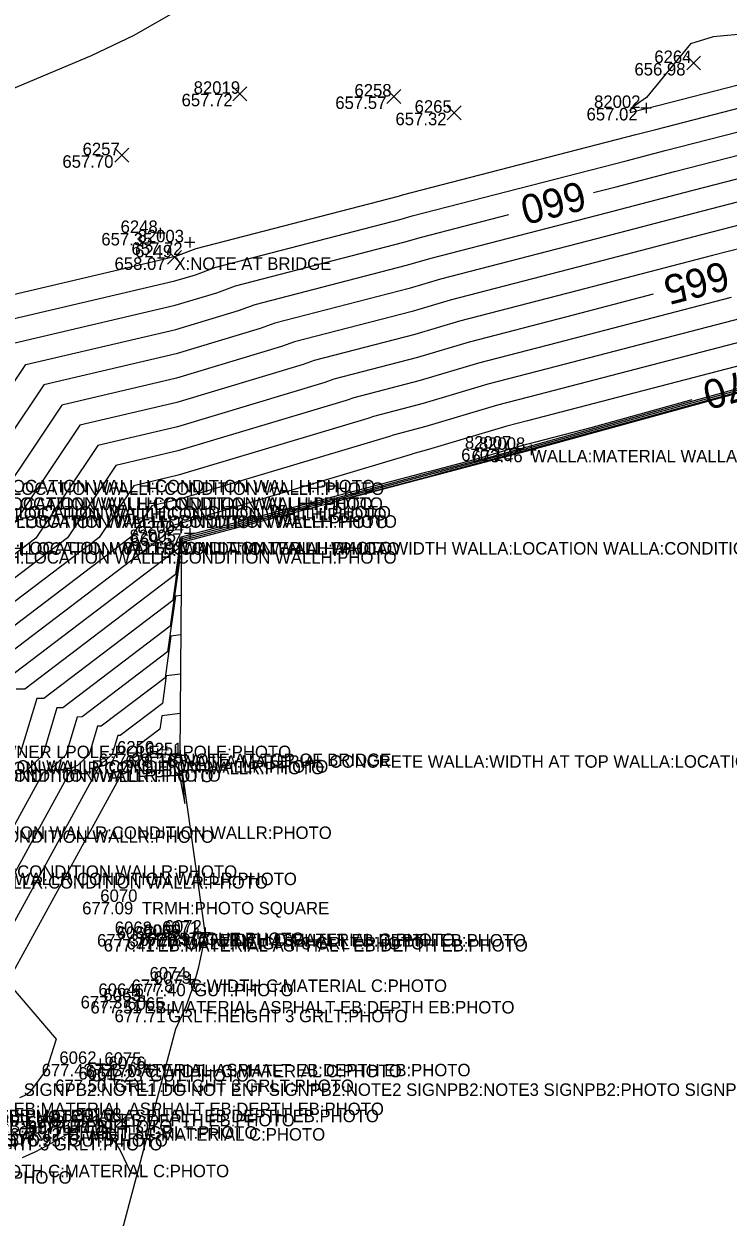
# Model space of a CAD drawing. Extents: x 2129350 to 2137777, y 657588 to 659885.
# Drawn here: x 2132434.1 to 2132501.7, y 658320.9 to 658435.6 of the extents above; entities that cross this region are included whole.
import ezdxf

# ---------------------------------------------------------------- set-up
doc = ezdxf.new("R2010")
doc.units = 0
for name, color, linetype in [('BR_X_SV_Abut_Text', 7, 'Continuous'), ('DT_X_Contour_Major', 7, 'Continuous'), ('DT_X_Contour_Minor', 7, 'Continuous'), ('DT_X_TIN_Hull', 7, 'Continuous'), ('SV_X_Random_Point', 7, 'Continuous'), ('SV_X_Shot_Marker', 7, 'Continuous'), ('SV_X_Text_Comment', 7, 'Continuous'), ('SV_X_Text_Elevation', 7, 'Continuous'), ('SV_X_Text_Name', 7, 'Continuous')]:
    doc.layers.add(name, color=color, linetype=linetype)

msp = doc.modelspace()

# ---------------------------------------------------------------- linework, layer by layer
at = {"layer": 'BR_X_SV_Abut_Text'}
for p, q in [((2132482.3, 658394.69), (2132483.3, 658394.69)), ((2132482.8, 658395.19), (2132482.8, 658394.19)), ((2132482.8, 658394.69), (2132482.8, 658394.69)), ((2132449.23, 658386.32), (2132449.23, 658385.32)), ((2132448.73, 658385.82), (2132449.73, 658385.82)), ((2132449.23, 658385.82), (2132449.23, 658385.82)), ((2132449.07, 658365.83), (2132449.07, 658364.83)), ((2132448.57, 658365.33), (2132449.57, 658365.33)), ((2132449.07, 658365.33), (2132449.07, 658365.33))]:
    msp.add_line(p, q, dxfattribs=at)
at = {"layer": 'DT_X_Contour_Major'}
for points in [[(2132488.79, 658419.42), (2132490.99, 658419.99), (2132496.59, 658421.45), (2132504.21, 658423.41), (2132509.82, 658424.88), (2132528.05, 658429.58), (2132537.84, 658432.35), (2132548.05, 658433.04), (2132557.69, 658421.92), (2132558.9, 658421.73), (2132565.06, 658418.35), (2132577.04, 658410.27), (2132578.66, 658410.33)], [(2132406.35, 658364.39), (2132406.9, 658364.92), (2132411.88, 658381.47), (2132413.97, 658381.51), (2132419.98, 658386.08), (2132432.52, 658404.82), (2132448.62, 658408.59), (2132452.62, 658409.79), (2132454.4, 658410.47), (2132470.57, 658414.64), (2132472.28, 658415.15), (2132480.66, 658417.32)], [(2132494.54, 658409.64), (2132486.25, 658407.48), (2132476.84, 658405.05), (2132471.89, 658403.57), (2132463.86, 658401.49), (2132462.98, 658401.16), (2132448.82, 658396.91), (2132441.17, 658395.12), (2132435.21, 658386.21), (2132423.14, 658377.04), (2132421.63, 658377.02), (2132418.05, 658365.07), (2132414.54, 658361.77)], [(2132498.24, 658399.51), (2132488.54, 658396.8), (2132481.51, 658394.97), (2132481.4, 658394.94), (2132477.68, 658393.83), (2132473.19, 658392.64), (2132472.54, 658392.47), (2132449.04, 658386.26), (2132448.89, 658385.17), (2132432.32, 658372.58), (2132431.39, 658372.56), (2132429.19, 658365.23), (2132426.15, 658362.37), (2132424.79, 658361.83), (2132418.6, 658350.5)], [(2132449.16, 658376.9), (2132448.19, 658376.78), (2132447.63, 658372.78), (2132441.49, 658368.12), (2132441.15, 658368.11), (2132440.33, 658365.39), (2132439.21, 658364.33), (2132438.7, 658364.13), (2132422.26, 658334.05)]]:
    msp.add_lwpolyline(points, dxfattribs=at)
at = {"layer": 'DT_X_Contour_Minor'}
for points in [[(2132511.51, 658458.99), (2132496.75, 658453.71), (2132493.27, 658462.02), (2132492.93, 658461.93), (2132490.99, 658461.49), (2132490.65, 658461.39), (2132482.36, 658459.04), (2132474.56, 658454.96), (2132468.02, 658447.33), (2132466.78, 658446.12), (2132467.15, 658444.21), (2132462.52, 658443.43), (2132453.75, 658439.79), (2132444.62, 658434.52), (2132440.53, 658432.57), (2132427.95, 658427.27), (2132420.23, 658423.2), (2132411.66, 658418.49), (2132398.21, 658417.31), (2132386.03, 658415.56), (2132370.82, 658411.87), (2132366.04, 658410.22), (2132351.05, 658410.88), (2132325.85, 658399.42)], [(2132505.47, 658434.88), (2132500.3, 658434.41), (2132498.11, 658433.73), (2132493.9, 658428.55), (2132492.4, 658427.52), (2132492.33, 658427.11), (2132493.83, 658427.5), (2132493.87, 658427.51), (2132503.81, 658430.07)], [(2132429.06, 658408.7), (2132447.19, 658412.95), (2132448.48, 658413.29), (2132448.66, 658413.32), (2132450.61, 658414.05), (2132470.05, 658419.07), (2132470.46, 658419.2), (2132492.88, 658425), (2132494.78, 658425.49), (2132503.94, 658427.85)], [(2132430.79, 658406.76), (2132448.58, 658410.93), (2132450.55, 658411.52), (2132452.51, 658412.26), (2132470.31, 658416.86), (2132471.37, 658417.18), (2132491.93, 658422.49), (2132495.69, 658423.47), (2132504.07, 658425.63)], [(2132423.03, 658386.11), (2132434.25, 658402.88), (2132448.66, 658406.26), (2132454.69, 658408.07), (2132456.29, 658408.67), (2132470.84, 658412.43), (2132473.19, 658413.13), (2132490.04, 658417.49), (2132497.5, 658419.43), (2132504.34, 658421.2)], [(2132504.47, 658418.98), (2132498.41, 658417.42), (2132489.09, 658414.99), (2132474.11, 658411.11), (2132471.1, 658410.21), (2132458.19, 658406.88), (2132456.76, 658406.34), (2132448.7, 658403.92), (2132435.98, 658400.94), (2132426.07, 658386.13)], [(2132504.61, 658416.76), (2132499.31, 658415.4), (2132488.14, 658412.48), (2132475.02, 658409.09), (2132471.36, 658408), (2132460.08, 658405.08), (2132458.83, 658404.61), (2132448.74, 658401.59), (2132437.71, 658399), (2132429.12, 658386.16)], [(2132504.74, 658414.54), (2132500.22, 658413.38), (2132487.2, 658409.98), (2132475.93, 658407.07), (2132471.63, 658405.78), (2132461.97, 658403.29), (2132460.91, 658402.89), (2132448.78, 658399.25), (2132439.44, 658397.06), (2132432.16, 658386.19)], [(2132502.03, 658409.34), (2132485.3, 658404.98), (2132477.75, 658403.02), (2132472.15, 658401.35), (2132465.76, 658399.7), (2132465.05, 658399.43), (2132448.86, 658394.58), (2132442.9, 658393.18), (2132438.26, 658386.24), (2132424.98, 658376.15)], [(2132502.94, 658407.32), (2132484.35, 658402.48), (2132478.66, 658401), (2132472.42, 658399.14), (2132467.65, 658397.9), (2132467.12, 658397.71), (2132448.9, 658392.24), (2132444.63, 658391.24), (2132441.3, 658386.27), (2132426.81, 658375.26)], [(2132503.84, 658405.3), (2132483.41, 658399.97), (2132479.57, 658398.98), (2132472.68, 658396.92), (2132469.54, 658396.11), (2132469.2, 658395.98), (2132448.94, 658389.91), (2132446.36, 658389.3), (2132444.35, 658386.29), (2132428.65, 658374.36)], [(2132504.75, 658403.28), (2132482.46, 658397.47), (2132480.48, 658396.96), (2132472.94, 658394.71), (2132471.43, 658394.32), (2132471.27, 658394.25), (2132448.98, 658387.57), (2132448.09, 658387.36), (2132447.39, 658386.32), (2132430.48, 658373.47)], [(2132505.97, 658401.49), (2132498.2, 658399.35), (2132481.83, 658394.78), (2132479.04, 658394.03), (2132473.26, 658392.51), (2132463.73, 658389.96), (2132449.11, 658386.09), (2132448.64, 658382.69), (2132434.15, 658371.69), (2132433.34, 658371.67)], [(2132506.36, 658401.42), (2132491.83, 658397.42), (2132482.23, 658394.74), (2132476.48, 658393.2), (2132473.32, 658392.37), (2132454.92, 658387.44), (2132449.19, 658385.93), (2132448.38, 658380.21), (2132435.99, 658370.79), (2132435.3, 658370.78), (2132433.65, 658365.3)], [(2132506.76, 658401.35), (2132485.45, 658395.49), (2132482.64, 658394.71), (2132473.91, 658392.37), (2132473.38, 658392.23), (2132464.68, 658389.9)], [(2132449.22, 658384.48), (2132449.08, 658384.46), (2132448.13, 658377.74), (2132437.82, 658369.9), (2132437.25, 658369.89), (2132435.88, 658365.33), (2132433.99, 658363.55)], [(2132449.19, 658380.69), (2132448.64, 658380.62), (2132447.88, 658375.26), (2132439.66, 658369.01), (2132439.2, 658369), (2132438.11, 658365.36), (2132436.6, 658363.94), (2132435.92, 658363.67), (2132420.67, 658335.78)], [(2132449.13, 658373.12), (2132447.75, 658372.95), (2132447.38, 658370.3), (2132443.33, 658367.22), (2132443.1, 658367.22), (2132442.56, 658365.43), (2132441.82, 658364.73), (2132441.49, 658364.59), (2132423.84, 658332.32), (2132423.82, 658332.32), (2132423.8, 658332.32), (2132415.41, 658330.9), (2132414.59, 658330.75), (2132412.74, 658330.28), (2132412.6, 658330.26), (2132412.58, 658330.26), (2132411.81, 658329.84), (2132407.53, 658327.44), (2132405.79, 658326.42), (2132412.66, 658325.86), (2132415.98, 658325.59), (2132417.16, 658319.9)], [(2132449.1, 658369.33), (2132447.31, 658369.11), (2132447.13, 658367.83), (2132445.16, 658366.33), (2132445.05, 658366.33), (2132444.79, 658365.46), (2132444.43, 658365.12), (2132444.27, 658365.05), (2132432.49, 658343.51), (2132437.16, 658338.03), (2132436.25, 658335.12), (2132434.61, 658332.9), (2132434.39, 658332.74), (2132434.09, 658332.58), (2132433.66, 658332.4)], [(2132449.07, 658365.54), (2132447.98, 658365.41), (2132448.88, 658364), (2132449.53, 658360.7), (2132449.32, 658363.5)], [(2132433.94, 658326.66), (2132434.63, 658326.97), (2132435.08, 658327.16), (2132435.82, 658327.55), (2132436.19, 658327.74), (2132436.99, 658328.2), (2132437.28, 658328.36), (2132438.15, 658328.88), (2132438.36, 658329.01), (2132440.4, 658330.26), (2132440.5, 658330.33), (2132441.05, 658330.69), (2132441.42, 658330.27), (2132441.76, 658329.77), (2132443.29, 658327.38), (2132444.3, 658325.25), (2132444.71, 658325.1), (2132445.01, 658325.19)]]:
    msp.add_lwpolyline(points, dxfattribs=at)
at = {"layer": 'DT_X_TIN_Hull'}
msp.add_lwpolyline([(2132442.59, 658316.1), (2132448.68, 658339.04), (2132449.65, 658341.17), (2132450.42, 658343.36), (2132450.87, 658344.98), (2132451.22, 658346.61), (2132451.48, 658348.28), (2132449.07, 658365.33), (2132449.23, 658385.82), (2132482.8, 658394.69), (2132528.45, 658407.26)], dxfattribs=at)
at = {"layer": 'SV_X_Random_Point'}
for p, q in [((2132497.75, 658431.21), (2132499.08, 658432.55)), ((2132497.75, 658432.55), (2132499.08, 658431.21)), ((2132454.15, 658428.25), (2132455.48, 658429.59)), ((2132454.15, 658429.59), (2132455.48, 658428.25)), ((2132468.94, 658427.99), (2132470.28, 658429.33)), ((2132468.94, 658429.33), (2132470.28, 658427.99)), ((2132474.73, 658426.43), (2132476.07, 658427.76)), ((2132474.73, 658427.76), (2132476.07, 658426.43)), ((2132442.81, 658422.35), (2132444.14, 658423.68)), ((2132442.81, 658423.68), (2132444.14, 658422.35)), ((2132447.87, 658412.53), (2132449.2, 658413.86)), ((2132447.87, 658413.86), (2132449.2, 658412.53)), ((2132442.8, 658329.54), (2132444.14, 658330.88)), ((2132442.8, 658330.88), (2132444.14, 658329.54))]:
    msp.add_line(p, q, dxfattribs=at)
at = {"layer": 'SV_X_Shot_Marker'}
for p, q in [((2132493.35, 658427.56), (2132494.35, 658427.56)), ((2132493.85, 658428.06), (2132493.85, 658427.06)), ((2132493.85, 658427.56), (2132493.85, 658427.56)), ((2132447.15, 658416.04), (2132447.15, 658415.04)), ((2132446.65, 658415.54), (2132447.65, 658415.54)), ((2132447.15, 658415.54), (2132447.15, 658415.54)), ((2132450, 658415.14), (2132450, 658414.14)), ((2132449.5, 658414.64), (2132450.5, 658414.64)), ((2132450, 658414.64), (2132450, 658414.64)), ((2132481.45, 658395.31), (2132481.45, 658394.31)), ((2132480.95, 658394.81), (2132481.95, 658394.81)), ((2132481.45, 658394.81), (2132481.45, 658394.81)), ((2132449.5, 658386.67), (2132450.5, 658386.67)), ((2132450, 658387.17), (2132450, 658386.17)), ((2132450, 658386.67), (2132450, 658386.67)), ((2132446.4, 658365.49), (2132447.4, 658365.49)), ((2132446.9, 658365.99), (2132446.9, 658364.99)), ((2132446.9, 658365.49), (2132446.9, 658365.49)), ((2132446.73, 658348.64), (2132446.73, 658347.64)), ((2132449.52, 658348.36), (2132449.52, 658347.36)), ((2132449.52, 658348.36), (2132449.52, 658347.36)), ((2132450.79, 658348.68), (2132450.79, 658347.68)), ((2132450.98, 658348.28), (2132451.98, 658348.28)), ((2132451.48, 658348.78), (2132451.48, 658347.78)), ((2132451.48, 658348.28), (2132451.48, 658348.28)), ((2132446.23, 658348.14), (2132447.23, 658348.14)), ((2132446.41, 658347.66), (2132447.41, 658347.66)), ((2132446.73, 658348.14), (2132446.73, 658348.14)), ((2132446.91, 658348.16), (2132446.91, 658347.16)), ((2132446.91, 658347.66), (2132446.91, 658347.66)), ((2132449.02, 658347.86), (2132450.02, 658347.86)), ((2132449.02, 658347.86), (2132450.02, 658347.86)), ((2132449.52, 658347.86), (2132449.52, 658347.86)), ((2132449.52, 658347.86), (2132449.52, 658347.86)), ((2132450.29, 658348.18), (2132451.29, 658348.18)), ((2132450.79, 658348.18), (2132450.79, 658348.18)), ((2132449.53, 658343.77), (2132450.53, 658343.77)), ((2132450.03, 658344.27), (2132450.03, 658343.27)), ((2132450.03, 658343.77), (2132450.03, 658343.77)), ((2132450.43, 658343.86), (2132450.43, 658342.86)), ((2132445.14, 658342.69), (2132445.14, 658341.69)), ((2132449.93, 658343.36), (2132450.93, 658343.36)), ((2132450.43, 658343.36), (2132450.43, 658343.36)), ((2132444.64, 658342.19), (2132445.64, 658342.19)), ((2132445.13, 658341.7), (2132446.13, 658341.7)), ((2132445.14, 658342.19), (2132445.14, 658342.19)), ((2132445.63, 658342.2), (2132445.63, 658341.2)), ((2132445.63, 658341.7), (2132445.63, 658341.7)), ((2132447.93, 658341.36), (2132447.93, 658340.36)), ((2132447.43, 658340.86), (2132448.43, 658340.86)), ((2132447.93, 658340.86), (2132447.93, 658340.86)), ((2132440.9, 658335.66), (2132441.9, 658335.66)), ((2132441.4, 658336.16), (2132441.4, 658335.16)), ((2132441.4, 658335.66), (2132441.4, 658335.66)), ((2132445.69, 658336.07), (2132445.69, 658335.07)), ((2132446.16, 658335.66), (2132446.16, 658334.66)), ((2132442.78, 658334.65), (2132442.78, 658333.65)), ((2132445.19, 658335.57), (2132446.19, 658335.57)), ((2132445.66, 658335.16), (2132446.66, 658335.16)), ((2132445.69, 658335.57), (2132445.69, 658335.57)), ((2132446.16, 658335.16), (2132446.16, 658335.16)), ((2132442.28, 658334.15), (2132443.28, 658334.15)), ((2132442.78, 658334.15), (2132442.78, 658334.15)), ((2132438.32, 658329.97), (2132438.32, 658328.97)), ((2132437.82, 658329.47), (2132438.82, 658329.47)), ((2132437.87, 658328.9), (2132438.87, 658328.9)), ((2132438.32, 658329.47), (2132438.32, 658329.47)), ((2132438.37, 658329.4), (2132438.37, 658328.4)), ((2132438.37, 658328.9), (2132438.37, 658328.9))]:
    msp.add_line(p, q, dxfattribs=at)

# ---------------------------------------------------------------- texts
at = {"layer": 'BR_X_SV_Abut_Text'}
for s, p in [('82008', (2132477.78, 658394.69)), ('673.46', (2132477.08, 658393.49)), ('WALLA:MATERIAL WALLA:WIDTH WALLA:LOCATION WALLA:CONDITION WALLA:PHOTO', (2132482.8, 658393.49)), ('82005', (2132444.22, 658385.82)), ('672.69', (2132443.6, 658384.62)), ('WALLA:MATERIAL WALLA:WIDTH WALLA:LOCATION WALLA:CONDITION WALLA:PHOTO', (2132449.23, 658384.62)), ('6251', (2132445.73, 658365.33)), ('678.10', (2132443.82, 658364.13)), ('WALLA:MATERIAL CONCRETE WALLA:WIDTH AT TOP WALLA:LOCATION WALLA:CONDITION W', (2132449.07, 658364.13))]:
    msp.add_text(s, height=1.2, dxfattribs=at).set_placement(p)
at = {"layer": 'DT_X_Contour_Major'}
for s, rotation, p in [('660', 194.5029, (2132487.62, 658420.57)), ('665', 194.5804, (2132501.38, 658412.87)), ('670', 195.5661, (2132505.1, 658402.87))]:
    msp.add_text(s, height=2.8, rotation=rotation, dxfattribs=at).set_placement(p)
at = {"layer": 'SV_X_Text_Comment'}
for s, p in [('X:NOTE AT BRIDGE', (2132448.54, 658411.99)), ('WALLH:MATERIAL CONCRETE WALLH:LOCATION WALLH:CONDITION WALLH:PHOTO', (2132402.17, 658390.6)), ('WALLH:MATERIAL CONCRETE WALLH:LOCATION WALLH:CONDITION WALLH:PHOTO', (2132403.06, 658390.36)), ('WALLH:MATERIAL CONCRETE WALLH:LOCATION WALLH:CONDITION WALLH:PHOTO', (2132401.96, 658388.91)), ('WALLH:MATERIAL CONCRETE WALLH:LOCATION WALLH:CONDITION WALLH:PHOTO', (2132402.94, 658388.92)), ('WALLH:MATERIAL CONCRETE WALLH:LOCATION WALLH:CONDITION WALLH:PHOTO', (2132403.3, 658387.9)), ('WALLH:MATERIAL CONCRETE WALLH:LOCATION WALLH:CONDITION WALLH:PHOTO', (2132403.46, 658387.17)), ('WALLH:MATERIAL CONCRETE WALLH:LOCATION WALLH:CONDITION WALLH:PHOTO', (2132403.71, 658388.08)), ('WALLH:MATERIAL CONCRETE WALLH:LOCATION WALLH:CONDITION WALLH:PHOTO', (2132404.29, 658387.2)), ('WALLH:MATERIAL CONCRETE WALLH:LOCATION WALLH:CONDITION WALLH:PHOTO', (2132403.84, 658384.64)), ('WALLH:MATERIAL CONCRETE WALLH:LOCATION WALLH:CONDITION WALLH:PHOTO', (2132404.26, 658383.75)), ('WALLH:MATERIAL CONCRETE WALLH:LOCATION WALLH:CONDITION WALLH:PHOTO', (2132404.55, 658384.6)), ('/CAMERA LPOLE:MATERIAL CONCRETE LPOLE:OWNER LPOLE:POLE# LPOLE:PHOTO', (2132393.67, 658365.05)), ('TB:NOTE AT TOP OF BRIDGE', (2132446.9, 658364.29)), ('WALLR:MATERIAL <NONE> WALLR:LOCATION WALLR:CONDITION WALLR:PHOTO', (2132399.79, 658363.5)), ('WALLR:MATERIAL <NONE> WALLR:LOCATION WALLR:CONDITION WALLR:PHOTO', (2132400.19, 658363.65)), ('WALLR:MATERIAL <NONE> WALLR:LOCATION WALLR:CONDITION WALLR:PHOTO', (2132389.15, 658362.74)), ('WALLR:MATERIAL <NONE> WALLR:LOCATION WALLR:CONDITION WALLR:PHOTO', (2132389.86, 658362.79)), ('WALLR:MATERIAL <NONE> WALLR:LOCATION WALLR:CONDITION WALLR:PHOTO', (2132389.2, 658356.91)), ('WALLR:MATERIAL <NONE> WALLR:LOCATION WALLR:CONDITION WALLR:PHOTO', (2132400.52, 658357.28)), ('WALLR:MATERIAL <NONE> WALLR:LOCATION WALLR:CONDITION WALLR:PHOTO', (2132391.43, 658353.54)), ('WALLR:MATERIAL <NONE> WALLR:LOCATION WALLR:CONDITION WALLR:PHOTO', (2132397.17, 658352.84)), ('WALLR:MATERIAL <NONE> WALLR:LOCATION WALLR:CONDITION WALLR:PHOTO', (2132394.39, 658352.51)), ('TRMH:PHOTO SQUARE', (2132445.4, 658350.03)), ('C:WIDTH C:MATERIAL C:PHOTO', (2132450.79, 658346.99)), ('GUT:PHOTO', (2132451.48, 658347.08)), ('EB:MATERIAL ASPHALT EB:DEPTH EB:PHOTO', (2132446.73, 658346.94)), ('EB:MATERIAL ASPHALT EB:DEPTH EB:PHOTO', (2132446.91, 658346.46)), ('GRLT:HEIGHT 3 GRLT:PHOTO', (2132449.52, 658346.66)), ('GRLT:HEIGHT 3 GRLT:PHOTO', (2132449.52, 658346.66)), ('C:WIDTH C:MATERIAL C:PHOTO', (2132450.03, 658342.57)), ('GUT:PHOTO', (2132450.43, 658342.16)), ('EB:MATERIAL ASPHALT EB:DEPTH EB:PHOTO', (2132445.63, 658340.5)), ('GRLT:HEIGHT 3 GRLT:PHOTO', (2132447.93, 658339.66)), ('EB:MATERIAL ASPHALT EB:DEPTH EB:PHOTO', (2132441.4, 658334.46)), ('C:WIDTH C:MATERIAL C:PHOTO', (2132445.69, 658334.37)), ('GUT:PHOTO', (2132446.16, 658333.96)), ('SIGNPB2:NOTE1 DO NOT ENT SIGNPB2:NOTE2 SIGNPB2:NOTE3 SIGNPB2:PHOTO SIGNPB2:', (2132434.06, 658332.58)), ('GRLT:HEIGHT 3 GRLT:PHOTO', (2132442.78, 658332.95)), ('EB:MATERIAL ASPHALT EB:DEPTH EB:PHOTO', (2132404.28, 658330.01)), ('EB:MATERIAL ASPHALT EB:DEPTH EB:PHOTO', (2132432.6, 658330.05)), ('EB:MATERIAL ASPHALT EB:DEPTH EB:PHOTO', (2132433.08, 658330.73)), ('EB:MATERIAL ASPHALT EB:DEPTH EB:PHOTO', (2132412.75, 658329.05)), ('EB:MATERIAL ASPHALT EB:DEPTH EB:PHOTO', (2132424.51, 658329.65)), ('GRLT:HEIGHT 3 GRLT:PHOTO', (2132412.6, 658327.72)), ('GRLT:HEIGHT 3 GRLT:PHOTO', (2132433.51, 658328.46)), ('C:WIDTH C:MATERIAL C:PHOTO', (2132438.32, 658328.28)), ('GUT:PHOTO', (2132438.37, 658327.7)), ('GRLT:HEIGHT 3 GRLT:PHOTO', (2132424.37, 658327.34)), ('C:WIDTH C:MATERIAL C:PHOTO', (2132429.09, 658324.76)), ('GUT:PHOTO', (2132429.11, 658324.14))]:
    msp.add_text(s, height=1.2, dxfattribs=at).set_placement(p)
at = {"layer": 'SV_X_Text_Elevation'}
for s, p in [('656.98', (2132492.73, 658430.68)), ('657.72', (2132449.22, 658427.72)), ('657.57', (2132463.99, 658427.46)), ('657.02', (2132488.13, 658426.36)), ('657.32', (2132469.77, 658425.9)), ('657.70', (2132437.77, 658421.81)), ('657.35', (2132441.51, 658414.34)), ('657.72', (2132444.41, 658413.43)), ('658.07', (2132442.78, 658411.99)), ('670.10', (2132476.09, 658393.61)), ('669.57', (2132444.32, 658385.47)), ('677.99', (2132441.26, 658364.29)), ('677.09', (2132439.67, 658350.03)), ('677.89', (2132445.18, 658346.99)), ('677.57', (2132445.87, 658347.08)), ('677.37', (2132441.1, 658346.94)), ('677.41', (2132441.74, 658346.46)), ('677.77', (2132443.94, 658346.66)), ('677.77', (2132443.94, 658346.66)), ('677.87', (2132444.42, 658342.57)), ('677.40', (2132444.71, 658342.16)), ('677.37', (2132439.52, 658340.99)), ('677.51', (2132440.46, 658340.5)), ('677.71', (2132442.78, 658339.66)), ('677.43', (2132435.78, 658334.46)), ('677.70', (2132440, 658334.37)), ('677.23', (2132440.58, 658333.96)), ('677.50', (2132437.08, 658332.95)), ('677.09', (2132437.74, 658329.01)), ('677.42', (2132432.71, 658328.28)), ('676.95', (2132432.71, 658327.7))]:
    msp.add_text(s, height=1.2, dxfattribs=at).set_placement(p)
at = {"layer": 'SV_X_Text_Name'}
for s, p in [('6264', (2132494.64, 658431.88)), ('82019', (2132450.38, 658428.92)), ('6258', (2132465.83, 658428.66)), ('82002', (2132488.85, 658427.56)), ('6265', (2132471.61, 658427.1)), ('6257', (2132439.71, 658423.01)), ('6248', (2132443.36, 658415.54)), ('82003', (2132444.99, 658414.64)), ('6249', (2132444.75, 658413.19)), ('82007', (2132476.44, 658394.81)), ('82004', (2132444.99, 658386.67)), ('6250', (2132443.02, 658365.49)), ('6070', (2132441.41, 658351.23)), ('6068', (2132442.8, 658348.14)), ('6071', (2132447.34, 658348.18)), ('6072', (2132447.6, 658348.28)), ('6067', (2132442.99, 658347.66)), ('6066', (2132445.53, 658347.86)), ('6069', (2132445.59, 658347.86)), ('6074', (2132446.15, 658343.77)), ('6073', (2132446.54, 658343.36)), ('6064', (2132441.23, 658342.19)), ('6063', (2132441.71, 658341.7)), ('6065', (2132444.01, 658340.86)), ('6062', (2132437.48, 658335.66)), ('6075', (2132441.8, 658335.57)), ('6076', (2132442.2, 658335.16)), ('6061', (2132439.3, 658334.15)), ('80168', (2132438.99, 658330.21)), ('6078', (2132434.42, 658329.47)), ('6077', (2132434.49, 658328.9))]:
    msp.add_text(s, height=1.2, dxfattribs=at).set_placement(p)

doc.saveas('drawing.dxf')
